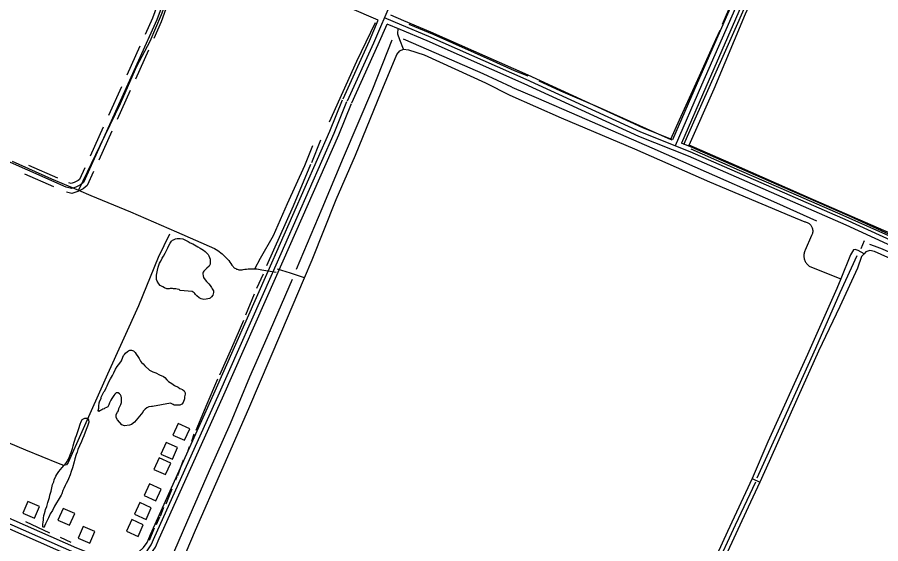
# Model space of a CAD drawing. Extents: x 3297735 to 3335592, y 670436 to 695807.
# Drawn here: x 3304154 to 3306877, y 685915 to 687573 of the extents above; entities that cross this region are included whole.
import ezdxf

# ---------------------------------------------------------------- set-up
doc = ezdxf.new("R2010")
doc.units = 0
for name, color, linetype in [('V-BLDG-OTLN', 7, 'Continuous'), ('V-DTCH-CNTR', 7, 'Continuous'), ('V-ROAD-CNTR', 7, 'Continuous'), ('V-SITE-VEGE', 7, 'Continuous'), ('V-TOPO-SHOR', 7, 'Continuous')]:
    doc.layers.add(name, color=color, linetype=linetype)

msp = doc.modelspace()

# ---------------------------------------------------------------- linework, layer by layer
at = {"layer": 'V-BLDG-OTLN'}
for points in [[(3304681.4, 686240.4), (3304697.9, 686276.9), (3304661.4, 686293.3), (3304645, 686256.9)], [(3304643.4, 686180.8), (3304659.9, 686217.3), (3304623.4, 686233.8), (3304607, 686197.3)], [(3304621.6, 686132.4), (3304638.1, 686168.9), (3304601.6, 686185.3), (3304585.2, 686148.9)], [(3304591.1, 686050), (3304607.6, 686086.4), (3304571.1, 686102.9), (3304554.7, 686066.4)], [(3304171.6, 686011.3), (3304208.2, 685995.3), (3304224.2, 686031.9), (3304187.6, 686048)], [(3304560.3, 685991.2), (3304576.7, 686027.7), (3304540.3, 686044.2), (3304523.8, 686007.7)], [(3304282.6, 685989.1), (3304319.2, 685973.1), (3304335.3, 686009.7), (3304298.6, 686025.8)], [(3304535.2, 685937.5), (3304551.7, 685974), (3304515.2, 685990.5), (3304498.8, 685954)], [(3304346.1, 685932.6), (3304382.7, 685916.5), (3304398.8, 685953.2), (3304362.1, 685969.2)]]:
    msp.add_lwpolyline(points, close=True, dxfattribs=at)
at = {"layer": 'V-DTCH-CNTR'}
for p, q in [((3304914.5, 686779.5), (3304919.9, 686778.6)), ((3306471.2, 686120.5), (3306495.5, 686108.8))]:
    msp.add_line(p, q, dxfattribs=at)
for points in [[(3307374.5, 686687.5), (3307176.5, 686774.1), (3306952.2, 686873.5), (3306665.4, 686998.4), (3306422.6, 687105.1), (3306273.1, 687169.9), (3306351.4, 687347.6), (3306451, 687584.3), (3306562.1, 687829.7), (3306676.9, 688090.1), (3306775.4, 688317), (3306824.7, 688427), (3306831.9, 688438.4), (3306839, 688445.4), (3306844.4, 688446.2), (3306854.9, 688443.4), (3306937.7, 688409.6), (3307168.2, 688310.2), (3307399.5, 688203.7), (3307598.3, 688113.5), (3307827.1, 688016.7), (3307961.7, 687958.4)], [(3304706.2, 687831.8), (3304673.1, 687765.7), (3304647, 687699.5), (3304628, 687634.2), (3304608.2, 687581.2), (3304572.3, 687496.6), (3304530.2, 687418.1), (3304479, 687299.9), (3304414.5, 687168.5), (3304347.1, 687028.1)], [(3305372, 687472.5), (3305360.7, 687501.7), (3305354.6, 687519.5), (3305355.1, 687539)], [(3304671.6, 685853), (3304716.5, 685957), (3304799.1, 686146.7), (3304884.4, 686340.7), (3304985, 686577.2), (3305059.7, 686752.5), (3305083.8, 686809.2), (3305159.3, 686998.8), (3305220.4, 687138.2), (3305302.1, 687336.7), (3305351.5, 687455.8), (3305360.5, 687467.2), (3305372, 687472.5), (3305387.9, 687470.6), (3305437.3, 687455.2), (3305630.8, 687366.7), (3305707.8, 687327.6)], [(3305707.8, 687327.6), (3305869.3, 687256), (3306100.9, 687158.3), (3306337.6, 687054.5), (3306595.1, 686946.8), (3306637.5, 686928.9), (3306639.9, 686928.5), (3306642.3, 686927.8), (3306644.7, 686927), (3306646.9, 686925.9), (3306649.1, 686924.7), (3306651.1, 686923.2), (3306653.1, 686921.7), (3306654.8, 686919.9), (3306656.5, 686918), (3306657.9, 686916), (3306659.2, 686913.8), (3306660.3, 686911.6), (3306661.2, 686909.3), (3306661.8, 686906.9), (3306662.3, 686904.4), (3306662.6, 686901.9), (3306662.7, 686899.4), (3306662.5, 686897), (3306662.1, 686894.5), (3306661.6, 686892.1), (3306660.8, 686889.7), (3306659.8, 686887.4), (3306658.6, 686885.2), (3306638.9, 686839.4), (3306637.7, 686836.9), (3306636.7, 686834.2), (3306635.9, 686831.5), (3306635.3, 686828.8), (3306634.9, 686826), (3306634.7, 686823.2), (3306634.7, 686820.4), (3306634.9, 686817.6), (3306635.3, 686814.8), (3306635.8, 686812), (3306636.6, 686809.3), (3306637.6, 686806.7), (3306638.8, 686804.1), (3306640.1, 686801.6), (3306641.7, 686799.3), (3306643.4, 686797), (3306645.2, 686794.9), (3306647.2, 686792.9), (3306649.3, 686791.1), (3306651.6, 686789.4), (3306654, 686787.9), (3306656.4, 686786.5), (3306659, 686785.4), (3306750.9, 686748.7)], [(3304903.8, 686780.7), (3304921.7, 686814.2), (3304962, 686885.5), (3305006.8, 686986.1), (3305060.7, 687106), (3305085.9, 687168.7)], [(3304138.5, 687120.1), (3304262.5, 687064.2), (3304347.1, 687028.1), (3304386.2, 687011.5), (3304511.3, 686960), (3304656.3, 686896.9), (3304776.2, 686844.5), (3304781.3, 686841.5), (3304786.2, 686838.2), (3304791.1, 686834.9), (3304795.8, 686831.3), (3304800.3, 686827.5), (3304804.8, 686823.6), (3304809, 686819.6), (3304813.2, 686815.3), (3304817.1, 686811), (3304820.9, 686806.4), (3304824.5, 686801.8), (3304828, 686797), (3304831.2, 686792), (3304832.8, 686789.9), (3304834.5, 686787.8), (3304836.4, 686785.9), (3304838.4, 686784.2), (3304840.6, 686782.6), (3304842.9, 686781.2), (3304845.3, 686780.1), (3304847.8, 686779.1), (3304850.3, 686778.3), (3304852.9, 686777.8), (3304855.6, 686777.4), (3304858.3, 686777.3), (3304860.9, 686777.4), (3304863.6, 686777.8), (3304866.2, 686778.3), (3304871.5, 686779.3), (3304876.9, 686780), (3304882.2, 686780.6), (3304887.6, 686780.9), (3304893, 686781), (3304898.4, 686780.9), (3304903.8, 686780.7), (3304909.2, 686780.2), (3304914.5, 686779.5)], [(3306824.5, 686828.4), (3306805.5, 686838.2), (3306796.9, 686841.7), (3306790.8, 686840.1), (3306781.9, 686824.6), (3306750.9, 686748.7)], [(3306824.5, 686828.4), (3306816.2, 686819.2), (3306803.5, 686782.9)], [(3306857.2, 686835.2), (3306842.5, 686838), (3306830.3, 686834.7), (3306824.5, 686828.4)], [(3307431.3, 686582.1), (3307333.2, 686624.9), (3306994.6, 686773.5), (3306857.2, 686835.2)], [(3304919.9, 686778.6), (3304925.1, 686777.5), (3304971.1, 686770.5)], [(3305059.7, 686752.5), (3305015.5, 686766.9), (3304974.9, 686779.4)], [(3306803.5, 686782.9), (3306748.1, 686662), (3306681.1, 686521.2), (3306616.7, 686378.7), (3306525.4, 686174), (3306495.5, 686108.8)], [(3306750.9, 686748.7), (3306738.8, 686719.1), (3306645.7, 686510.9), (3306521.4, 686235.4), (3306471.2, 686120.5)], [(3306471.2, 686120.5), (3306393.5, 685953), (3306286.2, 685718.9), (3306191.3, 685505.5), (3306040.5, 685183.4)], [(3306495.5, 686108.8), (3306459.3, 686029.8), (3306387.8, 685875.2), (3306313.5, 685708.4), (3306222.2, 685504.6), (3306128.3, 685297.3), (3306082.5, 685180.6), (3306080.9, 685179.2), (3306079.2, 685177.9), (3306077.4, 685176.8), (3306075.5, 685175.9), (3306073.5, 685175.2), (3306071.4, 685174.6), (3306069.3, 685174.3), (3306067.2, 685174.2), (3306065.1, 685174.3), (3306063, 685174.5)]]:
    msp.add_lwpolyline(points, dxfattribs=at)
at = {"layer": 'V-ROAD-CNTR'}
for points in [[(3305195.8, 687309.9), (3305278.2, 687492.9), (3305336.6, 687626.8), (3305448, 687885.6), (3305486.5, 687974.1), (3305524.9, 688060.9), (3305559.5, 688152), (3305592.7, 688248.2), (3305642, 688374.6), (3305698.7, 688531.7), (3305772.2, 688713), (3305822.8, 688841.5), (3305895.2, 689024.2), (3305963.2, 689171.5), (3306033.9, 689343.8), (3306103.9, 689495.8), (3306192.3, 689691.9), (3306283, 689899.8), (3306346.1, 690045.2), (3306426.8, 690223.1), (3306499.4, 690392.6), (3306532.5, 690469.1), (3306571.7, 690561.1)], [(3306818.9, 688508.1), (3306623.7, 688065.5), (3306431, 687630.5), (3306312, 687359.1), (3306228.6, 687168.2)], [(3306799, 688500.3), (3306609.9, 688071.5), (3306417.2, 687636.6), (3306298.2, 687365.1), (3306220.7, 687187.4)], [(3306826.6, 688488.5), (3306637.4, 688059.4), (3306444.7, 687624.5), (3306325.7, 687353), (3306248.6, 687176.4)], [(3304688.6, 687820.3), (3304594.5, 687564.7), (3304362.7, 687052.3), (3304353.8, 687045.6), (3304339.2, 687038.4), (3304325.3, 687033.5), (3304308.9, 687037.7), (3303210.1, 687524.5), (3302221.5, 687953.4), (3301850.2, 688115.5)], [(3305292.6, 687563.5), (3304703.6, 687817.7)], [(3304595.1, 687609.7), (3304580.6, 687570.4), (3304557.1, 687518.4)], [(3304623.2, 687599.3), (3304608.4, 687559), (3304584.4, 687506)], [(3306220.7, 687187.4), (3306126.5, 687224.6), (3305765.3, 687390.3), (3305458.5, 687526.6), (3305373.2, 687562.1), (3305332.2, 687579.3)], [(3305182.1, 687316), (3305264.5, 687499), (3305292.6, 687563.5)], [(3305209.5, 687303.7), (3305291.9, 687486.9), (3305320.2, 687551.8)], [(3308638.7, 686105.8), (3308523.1, 686161.2), (3308422, 686205.7), (3308065.5, 686361), (3307630.3, 686553.6), (3307444.6, 686635.2), (3307217.9, 686728.7), (3306774.6, 686932.3), (3306276.2, 687149.4), (3306120.6, 687210.8), (3305759.1, 687376.6), (3305452.5, 687512.9), (3305367.4, 687548.3), (3305312.4, 687571.3)], [(3308632.3, 686092.3), (3308516.8, 686147.6), (3308416, 686192), (3308059.5, 686347.3), (3307624.3, 686539.8), (3307438.7, 686621.4), (3307211.9, 686715), (3306768.4, 686918.6), (3306270.5, 687135.6), (3306114.7, 687197), (3305752.9, 687362.9), (3305446.6, 687499.1), (3305361.6, 687534.4), (3305320.2, 687551.8)], [(3304540.6, 687482), (3304499.4, 687390.8)], [(3304567.9, 687469.6), (3304526.7, 687378.5)], [(3304482.9, 687354.4), (3304441.7, 687263.3)], [(3304510.2, 687342), (3304469, 687250.9)], [(3303364.2, 686303.8), (3303893.6, 686081.7), (3304334.8, 685887.5), (3304441.9, 685845.6), (3304467, 685843.7), (3304488, 685848), (3304508.8, 685853.6), (3304527.9, 685865.3), (3304546.6, 685876.8), (3304564, 685892.7), (3304576.4, 685911.5), (3304588.4, 685937.8), (3304788, 686380.8), (3304959.2, 686766.8), (3305153.8, 687208.3), (3305193.8, 687307.3)], [(3303370, 686317.7), (3303899.5, 686095.5), (3304340.5, 685901.4), (3304445.3, 685860.4), (3304466, 685858.9), (3304484.5, 685862.6), (3304502.8, 685867.6), (3304520.1, 685878.1), (3304537.5, 685888.8), (3304552.5, 685902.5), (3304563.3, 685918.8), (3304574.8, 685944), (3304774.3, 686386.9), (3304945.5, 686772.9), (3305140, 687214.1), (3305179.9, 687312.9)], [(3304394.6, 685848), (3304438.6, 685830.8), (3304467.9, 685828.6), (3304491.4, 685833.4), (3304514.7, 685839.7), (3304535.7, 685852.5), (3304555.7, 685864.7), (3304575.5, 685882.9), (3304589.6, 685904.2), (3304602.1, 685931.6), (3304801.7, 686374.7), (3304972.9, 686760.8), (3305167.7, 687202.5), (3305207.7, 687301.6)], [(3304425.2, 687226.8), (3304384, 687135.7)], [(3304452.5, 687214.5), (3304411.3, 687123.4)], [(3308645.2, 686119.3), (3308529.4, 686174.8), (3308428.1, 686219.5), (3308071.5, 686374.7), (3307636.4, 686567.3), (3307450.5, 686649), (3307223.9, 686742.5), (3306780.7, 686946), (3306282, 687163.3), (3306248.6, 687176.4)], [(3304281.9, 687066), (3304190.5, 687106.5)], [(3304367.5, 687099.3), (3304350.6, 687062), (3304345.9, 687058.4), (3304333.4, 687052.2), (3304324.6, 687049.1), (3304316.3, 687051.2)], [(3304269.8, 687038.6), (3304178.4, 687079.1)], [(3304394.8, 687086.9), (3304374.8, 687042.7), (3304361.7, 687032.7), (3304345.1, 687024.5), (3304326, 687017.8), (3304309, 687022.2)], [(3304009.4, 686014.4), (3304329, 685873.7), (3304366.7, 685858.9)]]:
    msp.add_lwpolyline(points, dxfattribs=at)
at = {"layer": 'V-SITE-VEGE'}
for points in [[(3304667.5, 686712.5), (3304664.4, 686715.3), (3304658.6, 686716.2), (3304654.1, 686717.2), (3304646.5, 686717.7), (3304643.8, 686718.7), (3304636.2, 686718.8), (3304633, 686717.9), (3304625.4, 686718), (3304618.7, 686720.8), (3304612.9, 686723.6), (3304604.9, 686727.7), (3304600.5, 686733.1), (3304595.7, 686742.2), (3304593.5, 686747.1), (3304593.1, 686753.4), (3304593.2, 686756.5), (3304593.7, 686760.6), (3304594.6, 686765.9), (3304596.1, 686776.7), (3304598.5, 686785.6), (3304603.1, 686798.1), (3304606.4, 686805.2), (3304611.4, 686814.1), (3304615.1, 686820.4), (3304620.1, 686829.7), (3304623.8, 686836.8), (3304629.3, 686846.6), (3304632.5, 686853.8), (3304636.2, 686861.3), (3304638.1, 686864.9), (3304640.3, 686867.6), (3304643.5, 686870.7), (3304646.7, 686872), (3304653, 686875), (3304657.9, 686876.3), (3304664.2, 686876.7), (3304668.3, 686876.6), (3304675.9, 686874.7), (3304682.1, 686872), (3304692.8, 686866.9), (3304699.9, 686862.8), (3304707.5, 686859.1), (3304723.1, 686849.9), (3304730.6, 686846.2), (3304741.8, 686839.8), (3304747.1, 686835.2), (3304755.9, 686825.3), (3304758.1, 686821.2), (3304762, 686811.3), (3304762.4, 686804.6), (3304762.3, 686795.1), (3304759, 686789.4), (3304751.8, 686782.3), (3304747.7, 686778.7), (3304742.2, 686773), (3304740, 686769.9), (3304739, 686767.2), (3304739, 686765), (3304740.3, 686758.7), (3304741.5, 686753.3), (3304746.4, 686745.6), (3304750.8, 686740.6), (3304758.3, 686732.9), (3304762.7, 686727.9), (3304767.1, 686721.5), (3304769.3, 686717.9), (3304772.8, 686711.2), (3304772.8, 686706.2), (3304770.4, 686697.3), (3304767.2, 686692.9), (3304762.7, 686688), (3304760.4, 686686.7), (3304749.6, 686685), (3304742.4, 686684.2), (3304734.4, 686686.1), (3304728.1, 686689.3), (3304720.6, 686695.3), (3304716.6, 686699.3), (3304714, 686703), (3304711.8, 686704.8), (3304706, 686708.9)], [(3304271.3, 686033.4), (3304265.2, 686018.9), (3304263.7, 686016.4), (3304260.5, 686011.9), (3304258, 686009), (3304256.6, 686005.8), (3304256.2, 686003.7), (3304252.6, 685995.9), (3304248.3, 685987.8), (3304242.9, 685977.2), (3304240.8, 685971.9), (3304237.9, 685966.9), (3304235.7, 685965.9), (3304234.3, 685968), (3304234.7, 685976.5), (3304235.5, 685982.6), (3304236.6, 685990.4), (3304237, 685995.3), (3304238.1, 686003.5), (3304239.6, 686009.5), (3304241.8, 686017.7), (3304243.6, 686023), (3304247.2, 686032.2), (3304250.8, 686044.9), (3304253, 686050.9), (3304255.5, 686060.5), (3304257, 686067.2), (3304260.6, 686080), (3304261.7, 686086), (3304264.3, 686095.6), (3304265.7, 686101.6), (3304269, 686110.1), (3304270.8, 686115.7), (3304275.8, 686127.1), (3304278.7, 686132.7), (3304285.1, 686142.3), (3304290.1, 686148.6), (3304295.9, 686154.3), (3304297.6, 686157.1), (3304300.1, 686159.6), (3304308, 686169.8), (3304311.2, 686173.7), (3304313, 686176.1), (3304315.5, 686180.7), (3304316.6, 686183.6), (3304318.1, 686186.8), (3304320.9, 686194.2), (3304324.2, 686201.6), (3304328.2, 686214.7), (3304330.4, 686223.2), (3304334, 686234.2), (3304335.8, 686240.6), (3304338.3, 686248.7), (3304340.9, 686255.1), (3304344.1, 686265.4), (3304346.6, 686271.7), (3304349.2, 686281.3), (3304351.7, 686287.7), (3304353.9, 686294.7), (3304355, 686296.9), (3304357.5, 686303.9), (3304359.3, 686305.7), (3304361.4, 686307.1), (3304367.1, 686309.9), (3304370.3, 686310.3), (3304373.1, 686310.2), (3304376.3, 686308.1), (3304378.4, 686305.2), (3304379.5, 686297.8), (3304378, 686291.8), (3304375.5, 686285), (3304371.1, 686274.1), (3304364.3, 686254.9), (3304360, 686245.4), (3304356.3, 686236.5), (3304350.2, 686223.1), (3304345.2, 686211.1), (3304343.4, 686203.6), (3304340.1, 686195.5), (3304336.1, 686182.4), (3304333.6, 686172.5), (3304328.5, 686154.1), (3304324.2, 686142.4), (3304321.3, 686131.7), (3304316.2, 686119), (3304313, 686111.9), (3304308.3, 686104.5), (3304305.4, 686098.5), (3304301.5, 686088.9), (3304298.2, 686081.9), (3304294.3, 686072.3), (3304293.2, 686069.8), (3304292.1, 686067.7), (3304289.9, 686062.8)]]:
    msp.add_lwpolyline(points, close=True, dxfattribs=at)
for points in [[(3304677.7, 686359.6), (3304672.7, 686353.8), (3304666.4, 686351.2), (3304661.4, 686350.8), (3304652.9, 686350.9), (3304649.3, 686351.4), (3304645.3, 686352.8), (3304637.8, 686357.4), (3304581.1, 686346.9), (3304578, 686347), (3304568.6, 686345.7), (3304562.7, 686342.7), (3304557.3, 686338.7), (3304551.3, 686332.1), (3304550, 686328.9), (3304529.5, 686303.6), (3304523.6, 686297.9), (3304514, 686290.4), (3304508.2, 686288.2), (3304492.5, 686286.2), (3304484, 686289.4), (3304470.3, 686304.9), (3304465.9, 686312.5), (3304465.6, 686321.5), (3304470.6, 686328.6), (3304472.9, 686333.5), (3304474.8, 686340.7), (3304478.5, 686349.1), (3304480.8, 686353.1), (3304483.1, 686359.8), (3304483.3, 686374.2), (3304482, 686379.1), (3304479.8, 686384.1), (3304476.7, 686387.3), (3304472.7, 686389.6), (3304466.5, 686389.6), (3304461.9, 686386.1), (3304458.3, 686381.2), (3304451.9, 686372.3), (3304449.1, 686367), (3304445, 686358.1), (3304443.1, 686352.3), (3304439.4, 686346.1), (3304435.4, 686343.4), (3304430.4, 686341.2), (3304427.7, 686339.9), (3304424.5, 686338.2), (3304420.9, 686336), (3304416.4, 686334.3), (3304411, 686331.2), (3304409.2, 686333.9), (3304411.1, 686341.9), (3304411.2, 686348.2), (3304412.3, 686358.5), (3304414.1, 686364.3), (3304418.3, 686371.9), (3304419.2, 686375.9), (3304422.5, 686384.4), (3304425.2, 686389.3), (3304427.1, 686393.3), (3304430.2, 686396.8), (3304434.4, 686405.8), (3304437.2, 686412.4), (3304442.7, 686424.5), (3304448.2, 686434.3), (3304454.6, 686444.9), (3304458.3, 686452.5), (3304464.3, 686464.1), (3304469.3, 686472.6), (3304478, 686483.7), (3304482.6, 686491.2), (3304486.7, 686501.9), (3304489.5, 686507.3), (3304492.7, 686510.8), (3304495.9, 686514.8), (3304501.8, 686519.7), (3304504.5, 686522.3), (3304509, 686524), (3304513.9, 686524), (3304520.2, 686522.1), (3304526.4, 686516.6), (3304529.5, 686512.1), (3304534.7, 686504), (3304538.7, 686497.7), (3304542.6, 686490), (3304545.7, 686485.9), (3304551.5, 686480.9), (3304556.8, 686474.6), (3304571.4, 686460.9), (3304581.7, 686456.3), (3304591, 686452.6), (3304603.1, 686447.1), (3304615.5, 686441.5), (3304620, 686438.3), (3304626.2, 686431.1), (3304631, 686426.1), (3304641.3, 686419.7), (3304646.1, 686416.5), (3304650.1, 686413.3), (3304661.3, 686407.7), (3304667.1, 686404.1)], [(3304667.1, 686404.1), (3304670.2, 686402.7), (3304675.1, 686400.8), (3304680.4, 686396.7), (3304683.5, 686390.4), (3304683.4, 686385.9), (3304682, 686377.9), (3304681.9, 686370.7), (3304677.7, 686359.6)]]:
    msp.add_lwpolyline(points, dxfattribs=at)
at = {"layer": 'V-TOPO-SHOR'}
for p, q in [((3305765.1, 687387.3), (3305721.7, 687404.5)), ((3305110.9, 687185.7), (3305082.1, 687115)), ((3306219.3, 687186.1), (3306214, 687188.4)), ((3306824.3, 686868.7), (3306814, 686844)), ((3304930.1, 686764.1), (3304908.5, 686719)), ((3304901.3, 686701.3), (3304873.4, 686635)), ((3304711.5, 686260.3), (3304703.3, 686236.4)), ((3304696.1, 686219.6), (3304691.6, 686207.2)), ((3304677.2, 686178.1), (3304659.2, 686128.5)), ((3304657.4, 686125.9), (3304652.9, 686114.4)), ((3304641.2, 686087), (3304622.3, 686039.3)), ((3304615.1, 686028.7), (3304604.3, 686000.4)), ((3304602.5, 685998.6), (3304592.6, 685974.7)), ((3304257.4, 685947.7), (3304181.4, 685983.6)), ((3304586.3, 685963.3), (3304570.1, 685924.4)), ((3304323.7, 685918.9), (3304291, 685934.1))]:
    msp.add_line(p, q, dxfattribs=at)
for points in [[(3306855.7, 688461.4), (3306842.3, 688461.3), (3306834.5, 688459.6), (3306827.5, 688456.2), (3306817.8, 688447.7), (3306778.3, 688350.9), (3306685.3, 688140.1), (3306591.3, 687928.5), (3306379.1, 687449.9), (3306290.6, 687252.1), (3306254.7, 687171.6)], [(3306110.3, 687957.3), (3306119.9, 687956.3), (3306129.5, 687958.8), (3306153, 687963.7), (3306163.4, 687963.6), (3306176.4, 687959), (3306233.3, 687929.6), (3306285.8, 687889.8), (3306297, 687881), (3306307.3, 687870.5), (3306322, 687862.4), (3306416.1, 687822.1), (3306474, 687795.3), (3306480, 687791.8), (3306481.7, 687788.3), (3306471.9, 687764.9), (3306410.1, 687625.8), (3306377, 687550.7)], [(3305282.9, 687556), (3305224.1, 687434), (3305137.6, 687242.8)], [(3305721.7, 687404.5), (3305655.3, 687435.2), (3305468.9, 687517.4), (3305390.5, 687550.8)], [(3306369.8, 687531.7), (3306356.4, 687502.3), (3306304.5, 687387.4), (3306241, 687249.2), (3306214, 687188.4)], [(3305335, 687500.5), (3305274.2, 687346.2), (3305181.7, 687130.5), (3305114.8, 686969.7), (3305034.1, 686778.2)], [(3305714.2, 687352.4), (3305623, 687394.4), (3305500.5, 687448.7), (3305372.4, 687503.8)], [(3306214, 687188.4), (3306169.2, 687207.6), (3305983.5, 687290.8), (3305868.6, 687340.1), (3305799.7, 687371.9)], [(3305714.2, 687352.4), (3305790.7, 687320.8), (3305926.5, 687261.9), (3306155.3, 687162.1), (3306291.1, 687102.4), (3306548.6, 686989), (3306674.5, 686931.9)], [(3307362.1, 686681.7), (3307281.8, 686717.5), (3307108.1, 686792.7), (3306912, 686880.4), (3306759.1, 686948.5), (3306594.1, 687020.1), (3306431.7, 687090.9), (3306279.8, 687157.5)], [(3305078.5, 687109.7), (3305024.4, 686977.7), (3304940, 686789.7)], [(3304633.9, 686890.3), (3304598.7, 686816.6), (3304536.2, 686663.9), (3304438.7, 686449.1), (3304357.4, 686267.1), (3304314.9, 686170.3), (3304309.6, 686163.2), (3304301.5, 686161.5), (3304284.7, 686167), (3304180.8, 686209.5), (3304063.6, 686258.3), (3303974.8, 686298), (3303954.4, 686306.2), (3303949, 686304.4), (3303943.6, 686293.8), (3303883.9, 686156.2), (3303864.9, 686107.3), (3303865.8, 686102), (3303872.9, 686095.7), (3303903.1, 686084.8), (3303913.7, 686081.2), (3303933.3, 686078.4), (3303954.2, 686078.1)], [(3307420.6, 686605.1), (3307254.4, 686677.1), (3307053.8, 686765.6), (3306882.3, 686842.1), (3306857.6, 686852.2), (3306843.2, 686856.9)], [(3306801.3, 686821.8), (3306748.6, 686704.9), (3306671.2, 686529.9), (3306569.1, 686303.8), (3306486.1, 686121.7)], [(3305020.6, 686747.2), (3304941, 686563), (3304886.6, 686439.7), (3304825.3, 686292.3), (3304759.6, 686143.9), (3304688.2, 685980.8), (3304612.5, 685806.3), (3304603.4, 685789.4), (3304599.4, 685784.7), (3304597, 685780), (3304599.1, 685776.2), (3304606.4, 685771.4), (3304725.1, 685725.6), (3304962.1, 685615.2), (3305141.3, 685545.6), (3305286.3, 685478.8), (3305434.9, 685413.8), (3305538.9, 685367.6), (3305706.6, 685293.3), (3305738.8, 685281.8)], [(3304867.1, 686618.2), (3304830.1, 686531.1), (3304791.5, 686445.9)], [(3304785.2, 686433.5), (3304751.5, 686354.5), (3304716.8, 686271.8)], [(3306481.7, 686108.5), (3306418, 685973.1), (3306353.4, 685834.2), (3306272.2, 685651.2), (3306202.2, 685499.9), (3306112.8, 685294.9), (3306064.3, 685188.7)]]:
    msp.add_lwpolyline(points, dxfattribs=at)

doc.saveas('drawing.dxf')
